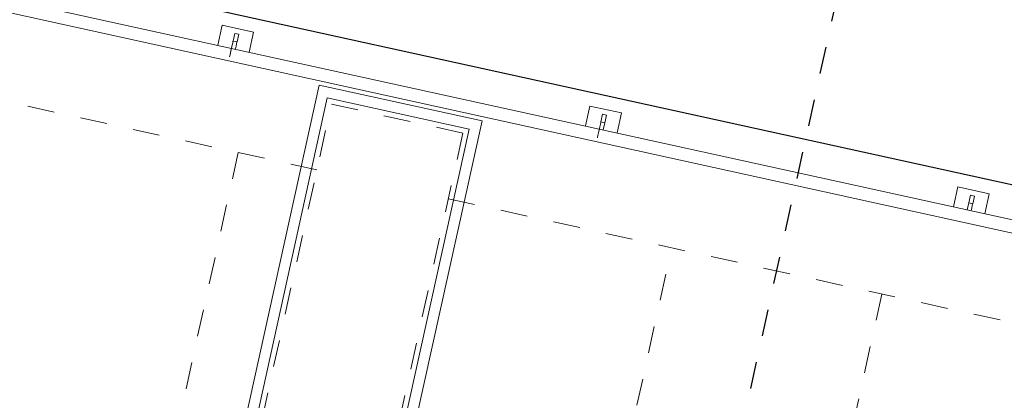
# Model space of a CAD drawing. Header units: metres. Extents: x 250001 to 257773, y 598992 to 609118.
# Tile 519 of 1056: x 254947.56 to 254951.22, y 601171.23 to 601172.64. Entities that reach past the tile are written whole.
import ezdxf
from ezdxf import colors
from ezdxf.entities.mleader import LeaderData, LeaderLine
from ezdxf.math import Vec2, Vec3

# ---------------------------------------------------------------- set-up
doc = ezdxf.new("R2010")
doc.units = ezdxf.units.M
doc.linetypes.add('XX-HIDDEN', pattern=[4, 2, -2])
doc.linetypes.add('XX-STRAMIEN', pattern=[16, 10, -2, 2, -2])
for name, color, linetype, lineweight in [('G_IMPT', 8, 'Continuous', 18), ('N-CO-BC-BETONVORM-G', 50, 'Continuous', 25), ('N-CO-BC-BETONVORM-GN', 7, 'XX-HIDDEN', 18), ('N-WE-VH-VERHARDING_HALFVERHARDING-A', 252, 'Continuous', 18), ('X-XX-AL-AANKLEDING-T25', 7, 'Continuous', 25), ('X_XX_AL_STRAMIENLIJN_G-3', 7, 'XX-STRAMIEN', 25)]:
    doc.layers.add(name, color=color, linetype=linetype, lineweight=lineweight)
doc.styles.add('NLCS-ISO-ANNOTATIEF-T25', font='NLCS-ISO.ttf', dxfattribs={"height": 2.5})

# ---------------------------------------------------------------- blocks, each defined once
blk = doc.blocks.new('inventor_dwg_schuivenmoot - samenstelling schuivenmoot_dwg-1618099-WCS_N_A_P_ Copy 1')
at = {"layer": 'G_IMPT'}
for p, q in [((-2090, 2200), (-2210, 2200)), ((-2210, 2200), (-2210, 2124.1)), ((-2090, 2124.1), (-2090, 2200)), ((-690, 2200), (-810, 2200)), ((-810, 2200), (-810, 2124.1)), ((-690, 2124.1), (-690, 2200)), ((710, 2200), (590, 2200)), ((590, 2200), (590, 2124.1)), ((710, 2124.1), (710, 2200)), ((-2157.5, 2180), (-2142.5, 2180)), ((-2157.5, 2180), (-2157.5, 2150.9)), ((-2142.5, 2150.9), (-2142.5, 2180)), ((-757.5, 2180), (-742.5, 2180)), ((-757.5, 2180), (-757.5, 2150.9)), ((-742.5, 2150.9), (-742.5, 2180)), ((642.5, 2180), (657.5, 2180)), ((642.5, 2180), (642.5, 2150.9)), ((657.5, 2150.9), (657.5, 2180)), ((2619.5, 2124.1), (-4143, 2124.1)), ((-2142.5, 2150.9), (-2157.5, 2150.9)), ((-742.5, 2150.9), (-757.5, 2150.9)), ((-742.5, 2124.1), (-742.5, 2150.9)), ((657.5, 2150.9), (642.5, 2150.9)), ((642.5, 2150.9), (642.5, 2124.1)), ((-4143, 2075.8), (2619.5, 2075.8)), ((-1810, 2060), (-1190, 2060)), ((-1810, -2060), (-1810, 2060)), ((-1190, 2060), (-1190, -2060)), ((-1230, 2020), (-1770, 2020)), ((-1770, 2020), (-1770, -2020)), ((-1230, -2020), (-1230, 2020))]:
    blk.add_line(p, q, dxfattribs=at)
for centre, start_param, end_param in [((-2157.5, 2120.9), 0.031875, 4.819427), ((-2142.5, 2120.9), 4.819734, 6.39053), ((657.5, 2120.9), 4.819734, 6.39053)]:
    blk.add_ellipse(centre, major_axis=(0, 30), ratio=0.000001, start_param=start_param, end_param=end_param, dxfattribs=at)
blk.add_ellipse((-757.5, 2120.9), major_axis=(0, 30), ratio=0.000001, dxfattribs=at)
blk = doc.blocks.new('inventor_dwg_schuivenmoot - inventor_dwg_schuivenmoot-1618100-WCS_N_A_P_ Copy 1')
blk.add_blockref('inventor_dwg_schuivenmoot - samenstelling schuivenmoot_dwg-1618099-WCS_N_A_P_ Copy 1', (0, 0))
blk = doc.blocks.new('Getijdenduiker_RD')
at = {"layer": 'N-CO-BC-BETONVORM-G'}
blk.add_line((254953755.3, 601171477.4), (254945453.9, 601173304.3), dxfattribs=at)
at = {"layer": 'N-CO-BC-BETONVORM-GN'}
for p, q in [((254948667, 601172085.2), (254946127.8, 601172644)), ((254947861.1, 601168422.9), (254948720.7, 601172329.4)), ((254948720.7, 601172329.4), (254949209.1, 601172221.9)), ((254949209.1, 601172221.9), (254948349.4, 601168315.4)), ((254947621.8, 601168731.5), (254948374, 601172149.7)), ((254951596.9, 601171440.5), (254949155.3, 601171977.8)), ((254949813.5, 601171013.8), (254949985.5, 601171795.1)), ((254950766.8, 601171623.1), (254950594.8, 601170841.8))]:
    blk.add_line(p, q, dxfattribs=at)
at = {"layer": 'X_XX_AL_STRAMIENLIJN_G-3'}
blk.add_line((254948603.5, 601163654), (254951081, 601174912.1), dxfattribs=at)
at = {"layer": 'N-CO-BC-BETONVORM-G', "rotation": 347.5890000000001}
blk.add_blockref('inventor_dwg_schuivenmoot - inventor_dwg_schuivenmoot-1618100-WCS_N_A_P_ Copy 1', (254950000, 601170000), dxfattribs=at)

msp = doc.modelspace()

# ---------------------------------------------------------------- hatches: boundary and pattern name
at = {"layer": 'N-WE-VH-VERHARDING_HALFVERHARDING-A'}
h = msp.add_hatch(dxfattribs=at)
h.set_pattern_fill('AVH-HALFVERHARDING-SO', color=256, pattern_type=2)
h.set_pattern_definition([(50, (254847.808, 601253.6878), (3.5863, -0.31376), [0.375, -4.125]), (355, (254847.808, 601253.688), (-0.693757, 3.76096), [0.3, -3.3]), (100.4514, (254848.107, 601253.6617), (2.892547, 3.4472), [0.3187, -3.50571]), (46.1842, (254847.808, 601254.688), (5.336205, -0.827595), [0.5625, -6.1875]), (96.6356, (254848.253, 601254.619), (4.67331, 4.87059), [0.47805, -5.25856]), (351.1842, (254847.808, 601254.688), (4.67331, 4.87059), [0.45, -4.95]), (21, (254848.308, 601254.4378), (2.984535, -2.013094), [0.375, -4.125]), (326, (254848.308, 601254.438), (1.216577, 3.62575), [0.3, -3.3]), (71.4514, (254848.557, 601254.27), (4.201113, 1.61265), [0.3187, -3.50571]), (37.5, (254847.8081, 601253.6878), (0.060799, 1.664469), [0, -3.26, 0, -3.35, 0, -3.3125]), (7.5, (254847.8081, 601253.6878), (1.315348, 1.972059), [0, -1.91, 0, -3.185, 0, -1.2625]), (327.5, (254846.6931, 601253.6878), (2.669112, -0.112774), [0, -1.25, 0, -3.9, 0, -5.175]), (317.5, (254846.193, 601253.6878), (2.91593, 0.500525), [0, -1.625, 0, -2.59, 0, -3.675])])
edge = h.paths.add_edge_path()
edge.add_line((254940.4527, 601403.4276), (254953.3537, 601350.4374))
edge.add_line((254953.3537, 601350.4374), (254909.7238, 601236.4452))
edge.add_line((254909.7238, 601236.4452), (254860.9424, 601247.384))
edge.add_line((254860.9424, 601247.384), (254858.0979, 601234.699))
edge.add_line((254858.0979, 601234.699), (254835.6552, 601239.7316))
edge.add_line((254835.6552, 601239.7316), (254832.3731, 601225.0951))
edge.add_line((254832.3731, 601225.0951), (254827.9969, 601205.5798))
edge.add_line((254827.9969, 601205.5798), (254825.0696, 601206.2362))
edge.add_line((254825.0696, 601206.2362), (254814.9975, 601161.32))
edge.add_arc((254839.3917, 601155.8498), 25, 167.36094, 205.65948)
edge.add_line((254816.8571, 601145.0242), (254830.6694, 601116.2724))
edge.add_arc((254853.204, 601127.0979), 25, 205.65948, 227.89878)
edge.add_line((254836.4429, 601108.5489), (254908.7268, 601043.2326))
edge.add_line((254908.7268, 601043.2326), (254908.6815, 601043.0241))
edge.add_line((254908.6815, 601043.0241), (254907.6454, 601038.2601))
edge.add_line((254907.6454, 601038.2601), (254907.3876, 601037.1))
edge.add_line((254907.3876, 601037.1), (254905.4545, 601042.1461))
edge.add_line((254905.4545, 601042.1461), (254833.9941, 601106.7183))
edge.add_arc((254850.7552, 601125.2673), 25, 205.65948, 227.89878, ccw=False)
edge.add_line((254828.2206, 601114.4418), (254813.0032, 601146.1186))
edge.add_arc((254835.5378, 601156.9441), 25, 167.36094, 205.65948, ccw=False)
edge.add_line((254811.1436, 601162.4143), (254823.3546, 601216.8691))
edge.add_arc((254798.9604, 601222.3393), 25, 347.36094, 437.36094)
edge.add_line((254804.4306, 601246.7335), (254797.6003, 601248.2652))
edge.add_line((254797.6003, 601248.2652), (254798.9131, 601254.1198))
edge.add_line((254798.9131, 601254.1198), (254820.38, 601249.306))
edge.add_arc((254822.5681, 601259.0637), 10, 257.36094, 347.36094)
edge.add_line((254832.3258, 601256.8756), (254837.5772, 601280.294))
edge.add_line((254837.5772, 601280.294), (254866.8502, 601273.7298))
edge.add_line((254866.8502, 601273.7298), (254862.0364, 601252.2629))
edge.add_line((254862.0364, 601252.2629), (254885.5077, 601246.9996))
edge.add_arc((254890.9779, 601271.3938), 25, 257.36094, 339.05591)
edge.add_line((254914.3261, 601262.4574), (254945.3412, 601343.4908))
edge.add_arc((254921.993, 601352.4272), 25, 339.05591, 373.68306)
edge.add_line((254946.2835, 601358.341), (254935.7235, 601401.7153))
edge.add_line((254935.7235, 601401.7153), (254940.4527, 601403.4276))

# ---------------------------------------------------------------- block references
at = {"xscale": 0.001, "yscale": 0.001, "zscale": 0.001}
msp.add_blockref('Getijdenduiker_RD', (0, 0), dxfattribs=at)

# ---------------------------------------------------------------- next in the draw order: leaders
at = {"layer": 'X-XX-AL-AANKLEDING-T25'}
ml = msp.add_multileader_mtext('Standard', dxfattribs=at)
ml.set_content('Getijdenduiker', color=256, style='NLCS-ISO-ANNOTATIEF-T25')
ml.set_leader_properties(color=256, linetype='ByLayer', lineweight=-1)
ml.build(insert=Vec2(0, 0))
ml.multileader.update_dxf_attribs({"text_left_attachment_type": 5, "text_right_attachment_type": 5, "dogleg_length": 2.5, "arrow_head_size": 1.25, "scale": 0.5})
ctx = ml.context
ctx.base_point, ctx.scale, ctx.char_height, ctx.arrow_head_size, ctx.landing_gap_size, ctx.plane_origin = Vec3(254954.7348, 601150.2966), 0.5, 1.25, 1.25, 0.45, Vec3(254975.4074, 601164.4087)
ctx.left_attachment, ctx.right_attachment = 5, 5
notes = []
notes.append((ctx, [(1, (1, 1, 0), (254953.4848, 601150.2966), (1, 0), 1.25, [(0, [(254943.0467, 601171.5302)], 0, [])])]))
ctx.mtext.insert, ctx.mtext.flow_direction = Vec3(254955.1848, 601151.9216), 5
ctx.mtext.has_bg_fill, ctx.mtext.bg_color, ctx.mtext.bg_scale_factor, ctx.mtext.bg_transparency, ctx.mtext.use_window_bg_color = 1, -1027028792, 1.5, 0, 1
for ctx, leaders in notes:
    for number, flags, end, landing, length, lines in leaders:
        leader = LeaderData()
        leader.index, (leader.has_last_leader_line, leader.has_dogleg_vector, leader.attachment_direction) = number, flags
        leader.last_leader_point, leader.dogleg_vector, leader.dogleg_length = Vec3(end), Vec3(landing), length
        for number, points, colour, breaks in lines:
            line = LeaderLine()
            line.index, line.vertices, line.color, line.breaks = number, Vec3.list(points), colors.encode_raw_color(colour), breaks
            leader.lines.append(line)
        ctx.leaders.append(leader)

doc.saveas('drawing.dxf')
